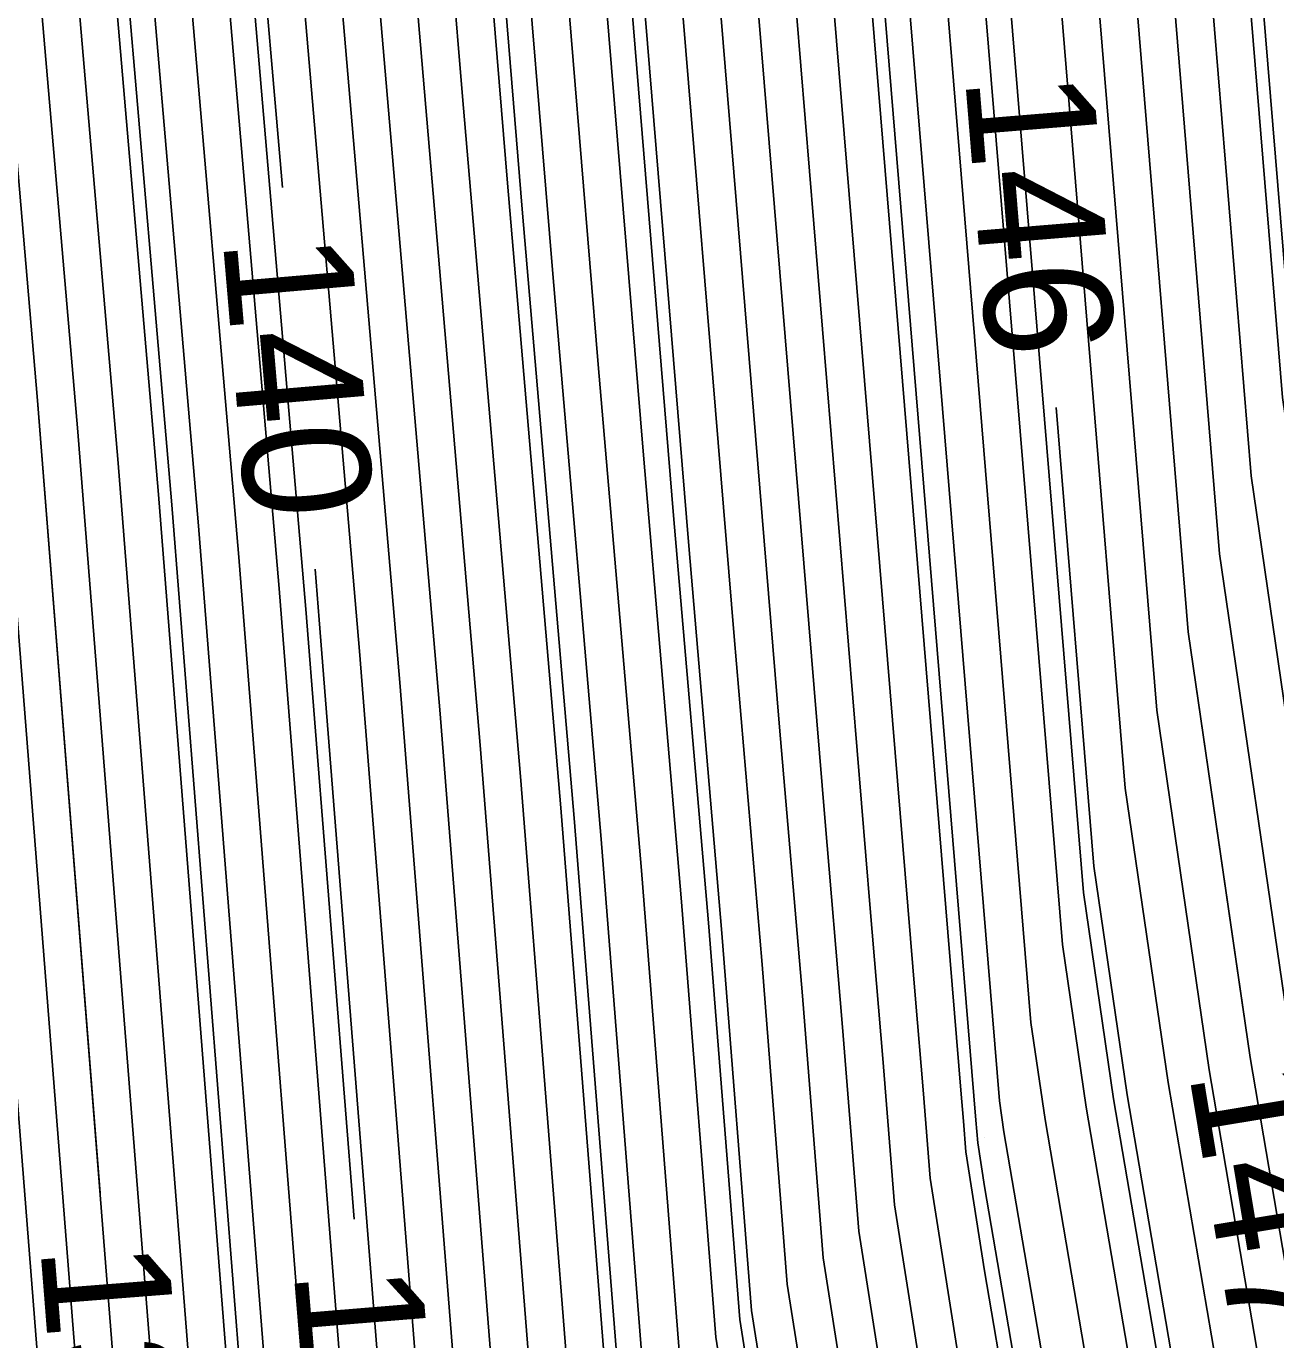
# Model space of a CAD drawing. Extents: x 2354170 to 2357230, y 866100 to 868290.
# Drawn here: x 2355304.97 to 2355324.53, y 867276.85 to 867297.41 of the extents above; entities that cross this region are included whole.
import ezdxf

# ---------------------------------------------------------------- set-up
doc = ezdxf.new("R2010")
doc.units = 0
for name, color, linetype in [('Default', 7, 'Continuous'), ('DTM Contours Major', 7, 'Continuous'), ('DTM Contours Major Text', 7, 'Continuous'), ('DTM Contours Minor', 7, 'Continuous'), ('DTM Contours Minor Text', 7, 'Continuous'), ('Exist DTM QL2 LIDAR Elevation Point', 7, 'Continuous')]:
    doc.layers.add(name, color=color, linetype=linetype)

msp = doc.modelspace()

# ---------------------------------------------------------------- linework, layer by layer
at = {"layer": 'Default'}
for points in [[(2355194.728, 867425.873), (2355203.967, 867420.451), (2355204.759, 867419.968), (2355215.546, 867413.395), (2355229.155, 867405.905), (2355233.984, 867403.062), (2355249.667, 867394.194), (2355258.653, 867389.057), (2355258.727, 867389.015), (2355261.386, 867386.903), (2355275.096, 867376.769), (2355281.684, 867369.726), (2355288.916, 867361.423), (2355298.503, 867349.771), (2355299.346, 867347.54), (2355303.04, 867334.535), (2355305.472, 867329.327), (2355306.138, 867327.003), (2355307.428, 867319.909), (2355309.032, 867310.676), (2355309.288, 867309.033), (2355309.726, 867299.906), (2355310.819, 867287.141), (2355311.856, 867273.989)], [(2355311.297, 867273.574), (2355310.188, 867287.632), (2355309.159, 867299.659), (2355308.746, 867308.258), (2355308.288, 867311.199), (2355306.779, 867319.882), (2355305.566, 867326.554), (2355304.8, 867329.224), (2355302.515, 867334.12), (2355299.043, 867346.344), (2355297.792, 867349.653), (2355288.811, 867360.569), (2355280.86, 867369.697), (2355274.713, 867376.269), (2355261.921, 867385.724), (2355258.255, 867388.636), (2355258.152, 867388.695), (2355249.755, 867393.495), (2355233.393, 867402.746), (2355228.876, 867405.406), (2355214.632, 867413.246), (2355204.551, 867419.389), (2355203.81, 867419.84), (2355194.048, 867425.569)], [(2355310.179, 867272.744), (2355308.928, 867288.613), (2355308.025, 867299.165), (2355307.663, 867306.709), (2355306.8, 867312.243), (2355305.482, 867319.828), (2355304.422, 867325.656), (2355303.458, 867329.019), (2355301.464, 867333.29), (2355298.436, 867343.953), (2355296.369, 867349.418), (2355288.6, 867358.86), (2355279.211, 867369.64), (2355273.947, 867375.268), (2355262.991, 867383.366), (2355257.31, 867387.879), (2355257.151, 867387.969), (2355249.929, 867392.097), (2355232.213, 867402.115), (2355228.317, 867404.408), (2355212.802, 867412.948), (2355204.133, 867418.23), (2355203.497, 867418.618), (2355192.688, 867424.961)], [(2355309.62, 867272.329), (2355308.298, 867289.104), (2355307.458, 867298.918), (2355307.121, 867305.935), (2355306.055, 867312.765), (2355304.833, 867319.801), (2355303.85, 867325.207), (2355302.787, 867328.917), (2355300.939, 867332.875), (2355298.132, 867342.758), (2355295.658, 867349.3), (2355288.495, 867358.006), (2355278.387, 867369.611), (2355273.564, 867374.768), (2355263.526, 867382.188), (2355256.838, 867387.5), (2355256.65, 867387.606), (2355250.016, 867391.398), (2355231.622, 867401.799), (2355228.038, 867403.909), (2355211.888, 867412.799), (2355203.925, 867417.65), (2355203.34, 867418.007), (2355192.009, 867424.657)], [(2355309.062, 867271.915), (2355307.667, 867289.594), (2355306.89, 867298.671), (2355306.579, 867305.16), (2355305.311, 867313.288), (2355304.185, 867319.774), (2355303.278, 867324.758), (2355302.115, 867328.814), (2355300.414, 867332.46), (2355297.828, 867341.562), (2355294.947, 867349.182), (2355288.39, 867357.152), (2355277.563, 867369.583), (2355273.181, 867374.268), (2355264.061, 867381.009), (2355256.365, 867387.121), (2355256.149, 867387.243), (2355250.103, 867390.699), (2355231.032, 867401.483), (2355227.758, 867403.41), (2355210.973, 867412.649), (2355203.716, 867417.071), (2355203.183, 867417.396), (2355191.329, 867424.353)], [(2355307.944, 867271.085), (2355306.407, 867290.576), (2355305.756, 867298.177), (2355305.495, 867303.612), (2355303.823, 867314.332), (2355302.887, 867319.72), (2355302.134, 867323.86), (2355300.773, 867328.609), (2355299.363, 867331.629), (2355297.221, 867339.171), (2355293.525, 867348.947), (2355288.179, 867355.444), (2355275.914, 867369.525), (2355272.414, 867373.267), (2355265.131, 867378.651), (2355255.42, 867386.364), (2355255.148, 867386.518), (2355250.278, 867389.302), (2355229.851, 867400.851), (2355227.2, 867402.412), (2355209.144, 867412.351), (2355203.299, 867415.912), (2355202.87, 867416.174), (2355189.969, 867423.745)], [(2355307.385, 867270.67), (2355305.776, 867291.066), (2355305.189, 867297.93), (2355304.953, 867302.837), (2355303.079, 867314.855), (2355302.239, 867319.693), (2355301.562, 867323.411), (2355300.102, 867328.507), (2355298.838, 867331.214), (2355296.917, 867337.975), (2355292.814, 867348.829), (2355288.074, 867354.59), (2355275.09, 867369.497), (2355272.031, 867372.767), (2355265.666, 867377.472), (2355254.948, 867385.985), (2355254.647, 867386.155), (2355250.365, 867388.603), (2355229.261, 867400.535), (2355226.92, 867401.913), (2355208.229, 867412.202), (2355203.09, 867415.333), (2355202.713, 867415.563), (2355189.29, 867423.441)], [(2355187.93, 867422.833), (2355202.399, 867414.341), (2355202.673, 867414.174), (2355206.4, 867411.903), (2355226.362, 867400.916), (2355228.081, 867399.904), (2355250.539, 867387.205), (2355253.646, 867385.429), (2355254.003, 867385.227), (2355266.736, 867375.114), (2355271.265, 867371.766), (2355273.442, 867369.439), (2355287.864, 867352.881), (2355291.391, 867348.593), (2355296.31, 867335.584), (2355297.787, 867330.384), (2355298.759, 867328.302), (2355300.419, 867322.514), (2355300.941, 867319.64), (2355301.591, 867315.899), (2355303.869, 867301.288), (2355304.054, 867297.436), (2355304.516, 867292.047), (2355306.267, 867269.841)], [(2355187.25, 867422.529), (2355202.242, 867413.73), (2355202.464, 867413.595), (2355205.485, 867411.754), (2355226.083, 867400.417), (2355227.49, 867399.588), (2355250.626, 867386.506), (2355253.145, 867385.066), (2355253.531, 867384.848), (2355267.271, 867373.935), (2355270.882, 867371.266), (2355272.618, 867369.41), (2355287.758, 867352.027), (2355290.68, 867348.476), (2355296.007, 867334.389), (2355297.262, 867329.969), (2355298.088, 867328.199), (2355299.847, 867322.065), (2355300.293, 867319.613), (2355300.847, 867316.422), (2355303.328, 867300.514), (2355303.487, 867297.189), (2355303.885, 867292.538), (2355305.708, 867269.426)], [(2355308.979, 867294.89), (2355308.592, 867299.412), (2355308.204, 867307.484), (2355307.544, 867311.721), (2355306.131, 867319.855), (2355304.994, 867326.105), (2355304.129, 867329.122), (2355301.99, 867333.705), (2355298.739, 867345.149), (2355297.081, 867349.535), (2355288.706, 867359.715), (2355280.036, 867369.669), (2355274.33, 867375.769), (2355267.119, 867381.099)], [(2355294.517, 867374.628), (2355296.863, 867372.241), (2355300.178, 867367.969), (2355305.215, 867361.764), (2355310.278, 867353.761), (2355312.215, 867347.765), (2355313.974, 867343.968), (2355315.383, 867340.859), (2355317.078, 867337.36), (2355318.527, 867330.141), (2355319.117, 867326.608), (2355320.55, 867320.871), (2355320.935, 867315.38), (2355321.481, 867311.955), (2355321.993, 867303.532), (2355322.159, 867300.158), (2355323.164, 867287.932), (2355324.04, 867281.913)], [(2355319.643, 867280.272), (2355319.601, 867280.761), (2355318.011, 867300.109), (2355317.729, 867305.831), (2355317.399, 867311.266), (2355316.442, 867317.28), (2355316.214, 867320.52), (2355315.369, 867323.905), (2355314.338, 867330.079), (2355313.598, 867333.762), (2355310.529, 867340.101), (2355310.384, 867340.419), (2355310.204, 867340.808), (2355306.468, 867352.375), (2355303.277, 867357.419), (2355293.65, 867369.278), (2355292.456, 867370.817), (2355291.21, 867372.085), (2355290.32, 867372.788)], [(2355300.018, 867371.22), (2355302.975, 867367.408), (2355306.046, 867363.626), (2355311.911, 867354.354), (2355313.077, 867350.746), (2355315.513, 867345.488), (2355317.464, 867341.183), (2355318.569, 867338.903), (2355320.323, 867330.167), (2355320.724, 867327.767), (2355322.408, 867321.022), (2355322.861, 867314.566), (2355323.23, 867312.25), (2355323.82, 867302.546), (2355323.936, 867300.179), (2355324.641, 867291.602), (2355326.061, 867281.851), (2355326.643, 867278.442), (2355326.807, 867277.088)], [(2355301.11, 867367.782), (2355305.492, 867362.385), (2355310.822, 867353.959), (2355312.502, 867348.758), (2355314.487, 867344.475), (2355316.077, 867340.967), (2355317.575, 867337.874), (2355319.126, 867330.15), (2355319.653, 867326.994), (2355321.169, 867320.922), (2355321.577, 867315.109), (2355322.064, 867312.053), (2355322.602, 867303.203), (2355322.751, 867300.165), (2355323.656, 867289.155), (2355324.776, 867281.463), (2355325.532, 867277.037), (2355327.194, 867263.344)], [(2355302.043, 867367.595), (2355305.769, 867363.006), (2355311.367, 867354.156), (2355312.789, 867349.752), (2355315, 867344.981), (2355316.771, 867341.075), (2355318.072, 867338.389), (2355319.724, 867330.158), (2355320.188, 867327.38), (2355321.789, 867320.972), (2355322.219, 867314.837), (2355322.647, 867312.152), (2355323.211, 867302.875), (2355323.344, 867300.172), (2355324.149, 867290.378), (2355325.418, 867281.657), (2355326.087, 867277.74), (2355327.915, 867262.677)], [(2355308.993, 867267.004), (2355309.016, 867268.248), (2355308.503, 867271.5), (2355307.037, 867290.085), (2355306.323, 867298.424), (2355306.037, 867304.386), (2355304.567, 867313.81), (2355303.536, 867319.747), (2355302.706, 867324.309), (2355301.444, 867328.712), (2355299.888, 867332.045), (2355297.525, 867340.366), (2355294.236, 867349.064), (2355288.285, 867356.298), (2355283.88, 867361.355)], [(2355304.938, 867361.144), (2355309.734, 867353.563), (2355311.928, 867346.771), (2355313.461, 867343.461), (2355314.69, 867340.75), (2355316.581, 867336.846), (2355317.929, 867330.132), (2355318.582, 867326.222), (2355319.931, 867320.821), (2355320.293, 867315.652), (2355320.897, 867311.857), (2355321.384, 867303.86), (2355321.566, 867300.151), (2355322.671, 867286.709), (2355323.491, 867281.075), (2355324.421, 867275.633)], [(2355304.661, 867360.523), (2355309.19, 867353.365), (2355311.64, 867345.777), (2355312.949, 867342.954), (2355313.996, 867340.642), (2355316.084, 867336.332), (2355317.331, 867330.123), (2355318.046, 867325.836), (2355319.311, 867320.771), (2355319.651, 867315.923), (2355320.314, 867311.758), (2355320.775, 867304.189), (2355320.974, 867300.144), (2355322.179, 867285.486), (2355322.849, 867280.881), (2355323.865, 867274.931)], [(2355304.108, 867359.282), (2355308.101, 867352.969), (2355311.066, 867343.79), (2355311.923, 867341.94), (2355312.609, 867340.426), (2355315.09, 867335.304), (2355316.134, 867330.105), (2355316.975, 867325.063), (2355318.072, 867320.671), (2355318.368, 867316.466), (2355319.148, 867311.562), (2355319.557, 867304.846), (2355319.788, 867300.13), (2355321.193, 867283.039), (2355321.564, 867280.494), (2355322.754, 867273.527)], [(2355303.831, 867358.661), (2355307.557, 867352.771), (2355310.779, 867342.796), (2355311.41, 867341.433), (2355311.916, 867340.317), (2355314.593, 867334.79), (2355315.535, 867330.097), (2355316.44, 867324.677), (2355317.453, 867320.62), (2355317.726, 867316.737), (2355318.565, 867311.463), (2355318.948, 867305.174), (2355319.196, 867300.123), (2355320.701, 867281.816), (2355320.922, 867280.3), (2355322.199, 867272.824)], [(2355303.554, 867358.04), (2355307.012, 867352.573), (2355310.492, 867341.802), (2355310.897, 867340.926), (2355311.222, 867340.209), (2355314.095, 867334.276), (2355314.937, 867330.088), (2355315.905, 867324.291), (2355316.834, 867320.57), (2355317.084, 867317.009), (2355317.982, 867311.365), (2355318.339, 867305.503), (2355318.603, 867300.116), (2355320.208, 867280.593), (2355320.279, 867280.106), (2355321.643, 867272.122)], [(2355319.975, 867273.978), (2355319.122, 867279.381), (2355319.013, 867280.763), (2355318.892, 867282.181), (2355317.418, 867300.102), (2355317.12, 867306.16), (2355316.816, 867311.168), (2355315.8, 867317.552), (2355315.595, 867320.47), (2355314.834, 867323.519), (2355313.74, 867330.07), (2355313.101, 867333.248), (2355309.975, 867339.704), (2355309.869, 867339.931), (2355309.794, 867340.195), (2355305.924, 867352.178), (2355303.001, 867356.799)], [(2355319.975, 867270.024), (2355318.563, 867278.966), (2355318.383, 867281.253), (2355318.182, 867283.601), (2355316.826, 867300.095), (2355316.511, 867306.488), (2355316.233, 867311.07), (2355315.158, 867317.823), (2355314.976, 867320.42), (2355314.298, 867323.132), (2355313.141, 867330.061), (2355312.604, 867332.734), (2355309.975, 867338.164), (2355309.344, 867339.516), (2355308.896, 867341.094), (2355305.38, 867351.98), (2355302.724, 867356.178)], [(2355296.55, 867353.127), (2355299.214, 867349.889), (2355299.65, 867348.735), (2355303.566, 867334.95), (2355306.143, 867329.429), (2355306.71, 867327.452), (2355308.077, 867319.936), (2355309.776, 867310.154), (2355309.83, 867309.807), (2355309.975, 867306.788), (2355310.308, 867300.018), (2355310.374, 867299.217), (2355311.449, 867286.65), (2355312.415, 867274.403), (2355313.279, 867268.935), (2355313.166, 867262.873), (2355313.783, 867256.212), (2355313.805, 867255.829)], [(2355318.759, 867269.818), (2355317.445, 867278.136), (2355317.122, 867282.235), (2355316.762, 867286.44), (2355315.641, 867300.081), (2355315.293, 867307.145), (2355315.067, 867310.873), (2355313.874, 867318.366), (2355313.737, 867320.319), (2355313.227, 867322.36), (2355311.944, 867330.044), (2355311.61, 867331.706), (2355309.975, 867335.083), (2355308.293, 867338.686), (2355307.099, 867342.891), (2355304.291, 867351.584)], [(2355318.15, 867269.72), (2355316.886, 867277.722), (2355316.492, 867282.725), (2355316.052, 867287.86), (2355315.048, 867300.074), (2355314.684, 867307.474), (2355314.484, 867310.775), (2355313.232, 867318.637), (2355313.118, 867320.269), (2355312.692, 867321.974), (2355311.346, 867330.035), (2355311.113, 867331.192), (2355309.975, 867333.543), (2355307.768, 867338.271), (2355306.201, 867343.789), (2355303.747, 867351.386)], [(2355319.985, 867251.785), (2355319.975, 867251.867), (2355319.19, 867260.343), (2355319.368, 867269.916), (2355318.004, 867278.551), (2355317.752, 867281.744), (2355317.472, 867285.02), (2355316.233, 867300.088), (2355315.902, 867306.817), (2355315.65, 867310.971), (2355314.516, 867318.094), (2355314.356, 867320.369), (2355313.763, 867322.746), (2355312.543, 867330.052), (2355312.107, 867332.22), (2355309.975, 867336.624), (2355308.819, 867339.101), (2355307.997, 867341.992), (2355305.42, 867349.972)], [(2355314.651, 867276.062), (2355313.97, 867284.688), (2355313.213, 867293.538), (2355312.678, 867300.046), (2355312.248, 867308.788), (2355312.151, 867310.381), (2355310.664, 867319.723), (2355310.64, 867320.068), (2355310.55, 867320.429), (2355309.975, 867323.873), (2355308.997, 867329.247), (2355308.828, 867329.839), (2355305.667, 867336.61), (2355302.607, 867347.382)], [(2355315.21, 867276.477), (2355314.601, 867284.197), (2355313.923, 867292.118), (2355313.27, 867300.053), (2355312.857, 867308.459), (2355312.734, 867310.48), (2355311.306, 867319.451), (2355311.259, 867320.118), (2355311.085, 867320.815), (2355309.975, 867327.466), (2355309.569, 867329.696), (2355309.499, 867329.942), (2355306.192, 867337.025), (2355303.505, 867346.484)], [(2355304.404, 867345.586), (2355306.717, 867337.441), (2355309.975, 867330.462), (2355310.119, 867330.164), (2355310.149, 867330.017), (2355311.621, 867321.201), (2355311.879, 867320.169), (2355311.948, 867319.18), (2355313.317, 867310.578), (2355313.466, 867308.131), (2355313.863, 867300.06), (2355314.633, 867290.699), (2355315.231, 867283.707), (2355315.768, 867276.892), (2355316.932, 867269.524)], [(2355316.686, 867238.964), (2355316.634, 867239.341), (2355316.629, 867239.435), (2355316.122, 867246.919), (2355315.697, 867254.295), (2355314.973, 867262.114), (2355315.105, 867269.229), (2355314.092, 867275.648), (2355313.34, 867285.179), (2355312.503, 867294.958), (2355312.085, 867300.039), (2355311.639, 867309.117), (2355311.568, 867310.283), (2355310.022, 867319.994), (2355310.021, 867320.018), (2355310.014, 867320.043), (2355309.975, 867320.28), (2355308.425, 867328.798), (2355308.156, 867329.737), (2355305.141, 867336.195), (2355304.717, 867337.689)], [(2355319.397, 867237.112), (2355319.027, 867239.822), (2355319.025, 867239.849), (2355318.421, 867248.766), (2355318.25, 867251.74), (2355317.383, 867261.102), (2355317.541, 867269.622), (2355316.327, 867277.307), (2355315.861, 867283.216), (2355315.342, 867289.279), (2355314.456, 867300.067), (2355314.075, 867307.802), (2355313.9, 867310.676), (2355312.59, 867318.909), (2355312.498, 867320.219), (2355312.156, 867321.588), (2355310.747, 867330.026), (2355310.616, 867330.678), (2355309.975, 867332.003), (2355308.112, 867335.993)], [(2355313.533, 867275.233), (2355312.71, 867285.669), (2355311.793, 867296.377), (2355311.493, 867300.032), (2355311.03, 867309.445), (2355310.985, 867310.185), (2355309.975, 867316.531), (2355309.374, 867319.989), (2355307.853, 867328.349), (2355307.485, 867329.634), (2355304.616, 867335.78)], [(2355312.974, 867274.818), (2355312.079, 867286.16), (2355311.083, 867297.797), (2355310.9, 867300.025), (2355310.421, 867309.774), (2355310.402, 867310.086), (2355309.975, 867312.769), (2355308.725, 867319.962), (2355307.282, 867327.9), (2355306.814, 867329.532), (2355304.091, 867335.365)], [(2355309.224, 867233.288), (2355309.294, 867234.604), (2355308.86, 867237.776), (2355308.842, 867238.09), (2355308.651, 867240.918), (2355307.402, 867262.599), (2355307.142, 867265.403), (2355307.189, 867267.954), (2355306.826, 867270.255), (2355305.146, 867291.557), (2355304.622, 867297.683), (2355304.411, 867302.063), (2355302.335, 867315.377), (2355301.59, 867319.667), (2355300.99, 867322.963), (2355299.431, 867328.404), (2355298.312, 867330.799), (2355297.894, 867332.274)], [(2355321.095, 867291.446), (2355321.686, 867284.263), (2355322.206, 867280.687), (2355323.31, 867274.229), (2355324.307, 867266.011), (2355324.164, 867259.653), (2355324.859, 867253.686), (2355325.274, 867248.439), (2355325.417, 867235.218), (2355326.137, 867229.585), (2355326.211, 867226.431), (2355325.974, 867221.45), (2355326.104, 867216.47), (2355326.502, 867200.83), (2355326.838, 867196.019), (2355327.334, 867191.821)], [(2355315.939, 867189.236), (2355315.717, 867195.598), (2355314.793, 867203.339), (2355314.331, 867209.854), (2355314.18, 867215.968), (2355313.557, 867226.823), (2355313.864, 867232.64), (2355313.046, 867238.619), (2355313.035, 867238.814), (2355312.674, 867244.15), (2355311.869, 867258.128), (2355311.359, 867263.632), (2355311.452, 867268.641), (2355310.738, 867273.159), (2355309.558, 867288.122), (2355309.491, 867288.912)], [(2355323.996, 867203.903), (2355323.961, 867204.405), (2355323.718, 867213.956), (2355323.538, 867220.867), (2355323.867, 867227.778), (2355323.82, 867229.746), (2355322.83, 867237.497), (2355322.755, 867244.433), (2355322.181, 867251.673), (2355321.223, 867259.906), (2355321.42, 867268.678), (2355321.088, 867271.42), (2355319.975, 867277.932), (2355319.681, 867279.795), (2355319.643, 867280.272)]]:
    msp.add_lwpolyline(points, dxfattribs=at)
at = {"layer": 'DTM Contours Major'}
for points in [[(2355319.853, 867280.109), (2355319.838, 867280.288), (2355318.208, 867300.112), (2355317.932, 867305.722), (2355317.593, 867311.299), (2355316.656, 867317.19), (2355316.421, 867320.537), (2355315.548, 867324.033), (2355314.538, 867330.082), (2355313.764, 867333.933), (2355310.76, 867340.137), (2355310.555, 867340.588), (2355310.3, 867341.139), (2355306.65, 867352.441), (2355303.37, 867357.626), (2355293.961, 867369.216), (2355292.666, 867370.885), (2355291.315, 867372.26), (2355290.715, 867372.734)], [(2355310.101, 867278.738), (2355309.348, 867288.286), (2355308.403, 867299.329), (2355308.024, 867307.226), (2355307.296, 867311.895), (2355305.915, 867319.846), (2355304.803, 867325.955), (2355303.905, 867329.088), (2355301.815, 867333.566), (2355298.638, 867344.75), (2355296.843, 867349.496), (2355288.671, 867359.43), (2355279.761, 867369.659), (2355279.011, 867370.461)], [(2355323.791, 867221.976), (2355324.062, 867227.665), (2355324.013, 867229.733), (2355323.046, 867237.307), (2355322.965, 867244.767), (2355322.405, 867251.84), (2355321.468, 867259.885), (2355321.661, 867268.456), (2355321.273, 867271.654), (2355319.975, 867279.25), (2355319.867, 867279.934), (2355319.853, 867280.109)]]:
    msp.add_lwpolyline(points, dxfattribs=at)
at = {"layer": 'DTM Contours Minor'}
for points in [[(2355306.125, 867279.145), (2355305.146, 867291.557), (2355304.622, 867297.683), (2355304.411, 867302.063), (2355302.335, 867315.377), (2355301.59, 867319.667), (2355300.99, 867322.963), (2355299.431, 867328.404), (2355298.312, 867330.799), (2355296.614, 867336.78), (2355292.103, 867348.711), (2355287.969, 867353.735), (2355274.266, 867369.468), (2355271.648, 867372.266), (2355266.201, 867376.293), (2355254.475, 867385.606), (2355254.146, 867385.792), (2355250.452, 867387.904), (2355228.671, 867400.22), (2355226.641, 867401.415), (2355207.315, 867412.052), (2355202.882, 867414.753), (2355202.556, 867414.952), (2355188.785, 867423.034)], [(2355308.689, 867271.638), (2355307.247, 867289.921), (2355306.512, 867298.506), (2355306.218, 867304.644), (2355304.815, 867313.636), (2355303.752, 867319.756), (2355302.897, 867324.459), (2355301.668, 867328.746), (2355300.063, 867332.183), (2355297.626, 867340.765), (2355294.473, 867349.104), (2355288.32, 867356.583), (2355277.013, 867369.564), (2355272.925, 867373.934), (2355264.418, 867380.223), (2355256.05, 867386.869), (2355255.815, 867387.001), (2355250.162, 867390.234), (2355239.564, 867396.225)], [(2355292.179, 867379.306), (2355294.45, 867377.511), (2355298.961, 867372.919), (2355303.286, 867367.346), (2355306.138, 867363.833), (2355312.092, 867354.42), (2355313.172, 867351.077), (2355315.684, 867345.657), (2355317.695, 867341.22), (2355318.734, 867339.074), (2355320.522, 867330.17), (2355320.902, 867327.895), (2355322.615, 867321.039), (2355323.075, 867314.475), (2355323.424, 867312.283), (2355324.023, 867302.437), (2355324.134, 867300.182), (2355324.806, 867292.009), (2355326.275, 867281.916), (2355326.828, 867278.676), (2355328.878, 867261.788)], [(2355276.883, 867375.768), (2355282.508, 867369.755), (2355289.021, 867362.277), (2355299.214, 867349.889), (2355299.65, 867348.735), (2355303.566, 867334.95), (2355306.143, 867329.429), (2355306.71, 867327.452), (2355308.077, 867319.936), (2355309.776, 867310.154), (2355309.83, 867309.807), (2355309.975, 867306.788), (2355310.308, 867300.018), (2355310.374, 867299.217), (2355311.449, 867286.65), (2355312.415, 867274.403)], [(2355317.338, 867269.589), (2355316.141, 867277.169), (2355315.651, 867283.38), (2355315.106, 867289.752), (2355314.258, 867300.065), (2355313.872, 867307.912), (2355313.706, 867310.644), (2355312.376, 867318.999), (2355312.292, 867320.202), (2355311.978, 867321.459), (2355310.548, 867330.023), (2355310.451, 867330.507), (2355309.975, 867331.489), (2355307.068, 867337.717), (2355305.003, 867344.987), (2355303.021, 867351.122), (2355301.524, 867353.488), (2355292.969, 867364.026), (2355289.723, 867367.972), (2355288.003, 867369.946), (2355284.542, 867373.646)], [(2355304.292, 867359.695), (2355308.464, 867353.101), (2355311.257, 867344.452), (2355312.265, 867342.278), (2355313.072, 867340.498), (2355315.421, 867335.647), (2355316.533, 867330.111), (2355317.332, 867325.321), (2355318.485, 867320.704), (2355318.795, 867316.285), (2355319.537, 867311.627), (2355319.963, 867304.627), (2355320.183, 867300.135), (2355321.522, 867283.855), (2355321.992, 867280.623), (2355323.125, 867273.995)], [(2355319.368, 867269.916), (2355318.004, 867278.551), (2355317.752, 867281.744), (2355317.472, 867285.02), (2355316.233, 867300.088), (2355315.902, 867306.817), (2355315.736, 867309.553)], [(2355321.855, 867305.8), (2355321.993, 867303.532), (2355322.159, 867300.158), (2355323.164, 867287.932), (2355324.133, 867281.269), (2355324.976, 867276.335)], [(2355314.278, 867275.786), (2355313.55, 867285.015), (2355312.74, 867294.485), (2355312.283, 867300.041), (2355312.153, 867302.679)]]:
    msp.add_lwpolyline(points, dxfattribs=at)
at = {"layer": 'Exist DTM QL2 LIDAR Elevation Point'}
msp.add_line((2355319.975, 867280.014), (2355319.975, 867280.014), dxfattribs=at)

# ---------------------------------------------------------------- texts
at = {"layer": 'Default'}
for s, rotation, p in [('146', 274.6995, (2355319.667, 867296.622)), ('140', 274.8916, (2355308.044, 867294.083)), ('147', 279.3822, (2355323.171, 867281.036))]:
    msp.add_text(s, height=2, rotation=rotation, dxfattribs=at).set_placement(p)
at = {"layer": 'DTM Contours Major Text'}
msp.add_text('140', height=2, rotation=274.7062, dxfattribs=at).set_placement((2355309.154, 867277.934))
at = {"layer": 'DTM Contours Minor Text'}
msp.add_text('138', height=2, rotation=274.5096, dxfattribs=at).set_placement((2355305.187, 867278.313))

doc.saveas('drawing.dxf')
